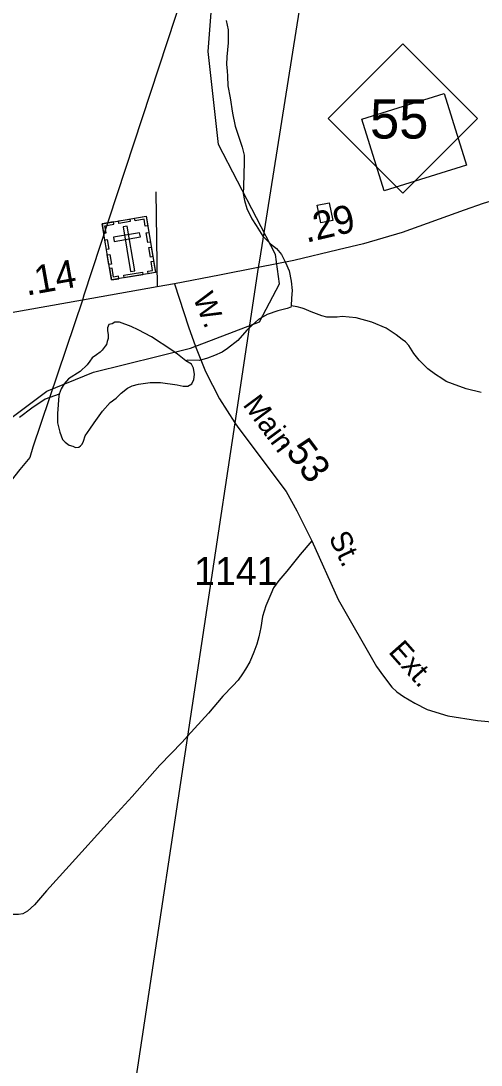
# Model space of a CAD drawing. Extents: x 2206922 to 2357709, y 510027 to 673830.
# Drawn here: x 2272282 to 2274333, y 528698 to 533355 of the extents above; entities that cross this region are included whole.
import ezdxf

# ---------------------------------------------------------------- set-up
doc = ezdxf.new("R2010")
doc.units = 0
for name, color, linetype in [('Exist Cultural Cemetery CELL', 7, 'Continuous'), ('Exist Cultural Warehouse Building Footprint', 7, 'Continuous'), ('Exist Hydrographic Creek Single Shore', 7, 'Continuous'), ('Exist Hydrographic Misc Water Feature', 7, 'Continuous'), ('Exist Road Non-System Type 51', 7, 'Continuous'), ('Exist Road Primary NC Attributed', 7, 'Continuous'), ('Exist Road Primary NC Service Mileage Hundredths English Label', 7, 'Continuous'), ('Exist Road Primary NC Shield CELL', 7, 'Continuous'), ('Exist Road Primary NC Shield Number Label', 7, 'Continuous'), ('Exist Road Secondary Mileage Hundredths English Label', 7, 'Continuous'), ('Exist Road Secondary Type 51 Attributed', 7, 'Continuous'), ('Exist Road Secondary Type 51 Label', 7, 'Continuous'), ('Exist Road Secondary Type 51 Number Label', 7, 'Continuous'), ('Exist Utilities Electrical Transmission Line', 7, 'Continuous')]:
    doc.layers.add(name, color=color, linetype=linetype)

msp = doc.modelspace()

# ---------------------------------------------------------------- linework, layer by layer
at = {"layer": 'Exist Cultural Cemetery CELL'}
for points in [[(2272643.5, 532450.3), (2272839.8, 532483.3), (2272881.9, 532232.2), (2272685.6, 532199.2)], [(2272650.6, 532407.6), (2272661.8, 532409.5), (2272656.5, 532441.2), (2272696.5, 532447.9), (2272694.7, 532458.9), (2272643.5, 532450.3)], [(2272716.5, 532462.6), (2272767.6, 532471.1), (2272769.5, 532459.9), (2272718.4, 532451.3)], [(2272847.1, 532440.5), (2272835.9, 532438.6), (2272830.5, 532470.4), (2272790.5, 532463.7), (2272788.7, 532474.6), (2272839.9, 532483.2)], [(2272755.8, 532439.5), (2272737.4, 532436.4), (2272771, 532236.4), (2272789.4, 532239.5)], [(2272847.9, 532366.6), (2272840.7, 532409.3), (2272852, 532411.2), (2272859.1, 532368.5)], [(2272662.9, 532334.5), (2272655.7, 532377.2), (2272667, 532379.1), (2272674.1, 532336.4)], [(2272695, 532390), (2272698.1, 532371.5), (2272814.2, 532391), (2272811.1, 532409.5)], [(2272858.8, 532301.5), (2272851.6, 532344.3), (2272862.8, 532346.1), (2272870, 532303.4)], [(2272674, 532268.2), (2272666.8, 532310.9), (2272678.1, 532312.8), (2272685.2, 532270.1)], [(2272849.3, 532226.7), (2272847.4, 532238), (2272869.1, 532241.6), (2272862.4, 532281.5), (2272873.4, 532283.3), (2272881.9, 532232.2)], [(2272718.2, 532204.7), (2272716.3, 532216.1), (2272694.6, 532212.4), (2272687.9, 532252.3), (2272677, 532250.4), (2272685.5, 532199.3)], [(2272740.4, 532220), (2272824.1, 532234.1), (2272825.9, 532222.8), (2272742.3, 532208.8)]]:
    msp.add_lwpolyline(points, close=True, dxfattribs=at)
at = {"layer": 'Exist Cultural Warehouse Building Footprint'}
for p, q in [((2273801.5, 532915.9), (2274168, 533030.4)), ((2274168, 533030.4), (2274267.6, 532711.6)), ((2273901.1, 532597.1), (2273801.5, 532915.9)), ((2274267.6, 532711.6), (2273901.1, 532597.1))]:
    msp.add_line(p, q, dxfattribs=at)
at = {"layer": 'Exist Hydrographic Creek Single Shore'}
msp.add_lwpolyline([(2270489.8, 529197.5), (2270945.9, 529342.5), (2271185.8, 529478.7), (2271474.9, 529764.8), (2271744.8, 530274.2), (2271953.9, 531116.2), (2272100.9, 531428.1), (2272207.8, 531560.4), (2272397.9, 531704.1), (2272605.8, 531788.5), (2273037.8, 531894.5), (2273344.8, 532013), (2273434.8, 532181.7), (2273417, 532313.3), (2273161.9, 532803.8), (2273116.8, 533218), (2273138.9, 533509.4), (2273095.8, 533693.9), (2273100.8, 533969.3), (2273584.9, 534838.5), (2273694.8, 535472.5)], dxfattribs=at)
at = {"layer": 'Exist Hydrographic Misc Water Feature'}
for points in [[(2273197.3, 533356.5), (2273205.6, 533314.3), (2273206.2, 533256.6), (2273200.4, 533194.6), (2273198.6, 533160.4), (2273201.2, 533132.4), (2273203.1, 533108.6), (2273203.9, 533064.7), (2273214.6, 533010.8), (2273224.8, 532942.7), (2273237.3, 532884.9), (2273258, 532823), (2273268.5, 532791.4), (2273276.5, 532755.3), (2273277.1, 532725.2), (2273274, 532615.4), (2273272.4, 532585.2), (2273278.5, 532553.5), (2273288.8, 532517.4), (2273311.4, 532471.9), (2273329.8, 532441.9), (2273360.2, 532394.4), (2273394.4, 532360.8), (2273420.6, 532339), (2273442.6, 532313), (2273460.8, 532277.4), (2273477.7, 532239.6), (2273485.7, 532193.8), (2273490.6, 532151.7), (2273488.3, 532117.6), (2273486.9, 532083.8), (2273484.6, 532077.6)], [(2273619.1, 532454.7), (2273602.5, 532532.7), (2273656.5, 532543.2), (2273671.6, 532465.1), (2273619.1, 532454.7)], [(2273484.6, 532077.6), (2273469, 532071.4), (2273427, 532061.1), (2273379.2, 532044.8), (2273341.5, 532022.5), (2273314, 531999.9), (2273288.4, 531975.8), (2273248.6, 531929.5), (2273202.7, 531893), (2273179.1, 531877.1), (2273144.9, 531862.8), (2273113.1, 531850.5), (2273077.4, 531840.1), (2273025.3, 531841.4), (2273017.3, 531839.4)], [(2274334, 531697.8), (2274266.1, 531713.3), (2274205.8, 531736.6), (2274177.5, 531746.5), (2274157.8, 531760), (2274129.3, 531778.1), (2274095.3, 531803.5), (2274056.9, 531841.3), (2274032.5, 531871), (2274010.4, 531906.7), (2273996, 531922.7), (2273981.9, 531934.5), (2273953.8, 531954.2), (2273909.9, 531983.9), (2273845.5, 532011.1), (2273775.6, 532030.5), (2273713.5, 532035.8), (2273691.1, 532033.5), (2273659.1, 532033.5), (2273645.6, 532033.1), (2273623.4, 532038.8), (2273575.1, 532056.7), (2273544.9, 532070.1), (2273535.1, 532074.1), (2273513.1, 532079.8), (2273486.9, 532083.8), (2273484.6, 532077.6)], [(2273017.3, 531839.4), (2272979.4, 531869.1), (2272955.2, 531886.9), (2272864.5, 531946), (2272804.5, 531977.3), (2272773.9, 531991.2), (2272722, 532010.5), (2272700.3, 532010.5), (2272688.2, 532004.2), (2272673.9, 532000.2), (2272668.1, 531986.1), (2272668.3, 531972.3), (2272670.4, 531956.2), (2272670.8, 531938.3), (2272666.9, 531924.3), (2272663, 531911.9), (2272657, 531903.8), (2272643.5, 531886), (2272635.3, 531877.9), (2272619.3, 531865.7), (2272599.4, 531851.7), (2272589.4, 531837.4), (2272577.9, 531821.3), (2272546.1, 531791.2), (2272494.6, 531758.4), (2272474.7, 531736.2), (2272461, 531714.4), (2272453, 531690.1)], [(2272453, 531690.1), (2272451.4, 531682.2), (2272444.4, 531604.2), (2272444.6, 531562), (2272450.3, 531538.4), (2272455.1, 531520.3), (2272460.8, 531504.4), (2272467.2, 531488.4), (2272479.3, 531476.5), (2272497.3, 531462.8), (2272513.3, 531458.8), (2272525.4, 531452.9), (2272539.5, 531453.2), (2272547.3, 531459.3), (2272555.1, 531467.5), (2272561.1, 531481.2), (2272568.7, 531503.6), (2272588.5, 531533.4), (2272608.4, 531561.6), (2272645.8, 531614), (2272679.4, 531652.3), (2272706.9, 531672.5), (2272728.8, 531694.7), (2272756.9, 531716.9), (2272778.4, 531727.4), (2272806.7, 531735.3), (2272858.4, 531742.1), (2272904.3, 531742.5), (2272978.6, 531731.3), (2273004.8, 531725.3), (2273026.5, 531725.7), (2273044.4, 531735.6), (2273052.4, 531755.9), (2273056.1, 531778), (2273051.8, 531805.9), (2273041.5, 531823.6), (2273017.3, 531839.4)], [(2272453, 531690.1), (2272389.4, 531667.6), (2272330, 531627.1), (2272276, 531586.6)]]:
    msp.add_lwpolyline(points, dxfattribs=at)
at = {"layer": 'Exist Road Non-System Type 51'}
msp.add_line((2272882.5, 532591.6), (2272888.5, 532169), dxfattribs=at)
for points in [[(2273578.8, 531036.4), (2273526.2, 530975.2), (2273466.8, 530900.1), (2273431.9, 530859.9), (2273407.4, 530826.7), (2273395.2, 530798.7), (2273374.2, 530746.3), (2273358.5, 530699.1), (2273351.5, 530650.2), (2273342.8, 530608.3), (2273334.1, 530575.1), (2273320.1, 530540.1), (2273302.6, 530496.4), (2273283.4, 530463.2), (2273269.4, 530442.3), (2273250.2, 530414.3), (2273225.8, 530389.9), (2273182.1, 530342.7), (2273117.5, 530267.5), (2273024.5, 530164.7)], [(2273024.5, 530164.7), (2273000.5, 530138.2), (2272900.9, 530035.1), (2272777, 529895.3), (2272679.2, 529788.8), (2272497.5, 529586.1), (2272396.2, 529476), (2272342.1, 529413.1), (2272310.7, 529385.1), (2272289.7, 529372.9), (2272270.5, 529369.4), (2272247.8, 529369.4), (2272219.8, 529371.1), (2272200.6, 529383.4), (2272176.2, 529404.3), (2272139.5, 529432.3), (2272104.6, 529463.7)]]:
    msp.add_lwpolyline(points, dxfattribs=at)
at = {"layer": 'Exist Road Primary NC Attributed'}
for points in [[(2274421.3, 532564.4), (2274342.3, 532540.8), (2274257.5, 532510.8), (2273980.9, 532410.7), (2273808.1, 532360), (2273696.4, 532334), (2273497.7, 532285.9), (2273340, 532255), (2273166.5, 532221), (2272966.7, 532182.1)], [(2272966.7, 532182.1), (2272888.5, 532169), (2272555.9, 532109.7), (2272239.1, 532053.3)]]:
    msp.add_lwpolyline(points, dxfattribs=at)
at = {"layer": 'Exist Road Primary NC Shield CELL'}
msp.add_lwpolyline([(2273650.8, 532919.6), (2273983.8, 533252.6), (2274316.8, 532919.6), (2273983.8, 532586.6)], close=True, dxfattribs=at)
at = {"layer": 'Exist Road Secondary Type 51 Attributed'}
msp.add_lwpolyline([(2272966.7, 532182.1), (2273028.8, 531989.6), (2273059.9, 531902.5), (2273104.1, 531791.8), (2273166.5, 531669.9), (2273235.5, 531562.6), (2273248.3, 531542.6), (2273463.9, 531256), (2273511.6, 531169.8), (2273578.8, 531036.4), (2273695.6, 530773.7), (2273866.7, 530475.5), (2273898.2, 530432.4), (2273935.4, 530383.4), (2273957.5, 530362.5), (2273986.6, 530341.5), (2274037.9, 530312.4), (2274092.6, 530284.4), (2274184.6, 530255.3), (2274317.3, 530234.3), (2274460.5, 530221.5), (2274621.2, 530206.4)], dxfattribs=at)
at = {"layer": 'Exist Utilities Electrical Transmission Line'}
for p, q in [((2273340, 532255), (2273235.5, 531562.6)), ((2273235.5, 531562.6), (2273024.5, 530164.7))]:
    msp.add_line(p, q, dxfattribs=at)
for points in [[(2273881.4, 536168.6), (2273192.5, 534049.5), (2272563, 532130.8), (2272555.9, 532109.7)], [(2273939.5, 536036.6), (2273345, 532288), (2273340, 532255)], [(2272555.9, 532109.7), (2272335.4, 531453.1), (2272321.9, 531406.9), (2272276.4, 531354.5), (2270548, 529153.6), (2269517, 527832.5), (2269483.5, 527788.2), (2269447.9, 527739.9), (2268884.2, 527012.8)], [(2273024.5, 530164.7), (2272641.3, 527626), (2272633.7, 527578), (2272620.2, 527523.9), (2272415.8, 526742.3), (2272410.7, 526717.4)]]:
    msp.add_lwpolyline(points, dxfattribs=at)

# ---------------------------------------------------------------- texts
at = {"layer": 'Exist Road Primary NC Service Mileage Hundredths English Label'}
for s, rotation, p in [('.29', 13.0992, (2273553.6, 532364.9)), ('.14', 10.0987, (2272307.2, 532128.9))]:
    msp.add_text(s, height=125, rotation=rotation, dxfattribs=at).set_placement(p)
at = {"layer": 'Exist Road Primary NC Shield Number Label'}
msp.add_text('55', height=175, dxfattribs=at).set_placement((2273837.9, 532829.9))
at = {"layer": 'Exist Road Secondary Mileage Hundredths English Label'}
msp.add_text('.53', height=125, rotation=306.8252, dxfattribs=at).set_placement((2273431.1, 531470.1))
at = {"layer": 'Exist Road Secondary Type 51 Label'}
for s, rotation, p in [('W.', 291.9616, (2273047.4, 532121.1)), ('Main', 306.5835, (2273268, 531642.5)), ('St.', 295.5335, (2273652, 531052)), ('Ext.', 311.49, (2273916.3, 530539.3))]:
    msp.add_text(s, height=95, rotation=rotation, dxfattribs=at).set_placement(p)
at = {"layer": 'Exist Road Secondary Type 51 Number Label'}
msp.add_text('1141', height=125, dxfattribs=at).set_placement((2273053.9, 530838.6))

doc.saveas('drawing.dxf')
